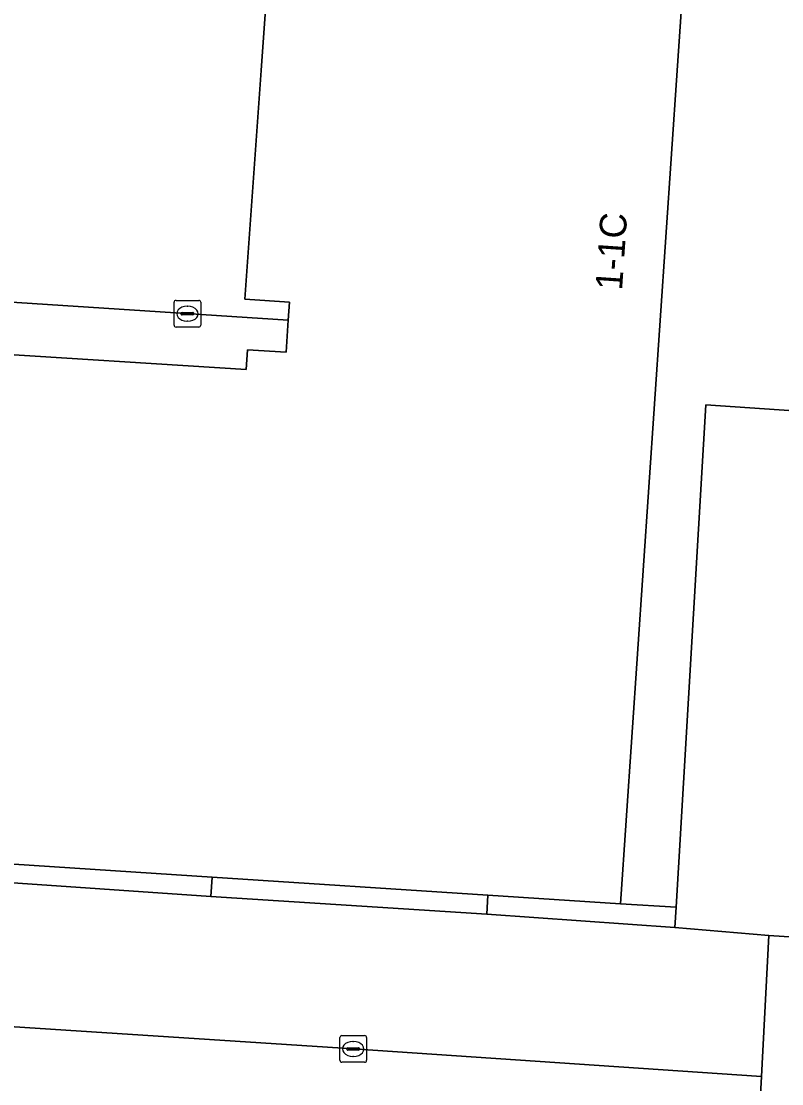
# Model space of a CAD drawing. Extents: x 161848 to 162726, y 385382 to 386521.
# Drawn here: x 161961.27 to 161989.78, y 385462.04 to 385501.84 of the extents above; entities that cross this region are included whole.
import ezdxf

# ---------------------------------------------------------------- set-up
doc = ezdxf.new("R2010")
doc.units = 0
for name, color, linetype in [('IMGEO_Kolk', 7, 'Continuous'), ('IMGEO_Pand', 7, 'Continuous'), ('IMGEO_Pand_nummerreeks', 7, 'Continuous'), ('IMGEO_Parkeervlak_open', 7, 'Continuous'), ('IMGEO_Rijbaan_lokaal_open', 7, 'Continuous'), ('IMGEO_Voetpad_open', 7, 'Continuous')]:
    doc.layers.add(name, color=color, linetype=linetype)

msp = doc.modelspace()

# ---------------------------------------------------------------- linework, layer by layer
at = {"layer": 'IMGEO_Kolk'}
for p, q in [((161967.077, 385491.384), (161967.929, 385491.384)), ((161967.002, 385490.458), (161967.002, 385491.31)), ((161967.49, 385491.164), (161967.515, 385491.164)), ((161968.003, 385491.31), (161968.003, 385490.458)), ((161967.261, 385490.878), (161967.261, 385490.89)), ((161967.699, 385490.841), (161967.301, 385490.841)), ((161967.304, 385490.927), (161967.702, 385490.927)), ((161967.513, 385490.604), (161967.488, 385490.604)), ((161967.745, 385490.89), (161967.745, 385490.878)), ((161967.929, 385490.384), (161967.077, 385490.384)), ((161973.219, 385462.914), (161973.219, 385463.766)), ((161973.294, 385463.84), (161974.146, 385463.84)), ((161973.707, 385463.62), (161973.732, 385463.62)), ((161974.22, 385463.766), (161974.22, 385462.914)), ((161973.478, 385463.334), (161973.478, 385463.346)), ((161973.916, 385463.297), (161973.518, 385463.297)), ((161973.521, 385463.383), (161973.919, 385463.383)), ((161973.962, 385463.346), (161973.962, 385463.334)), ((161974.146, 385462.84), (161973.294, 385462.84)), ((161973.73, 385463.06), (161973.705, 385463.06))]:
    msp.add_line(p, q, dxfattribs=at)
for points in [[(161967.077, 385491.384), (161967.929, 385491.384)], [(161967.002, 385490.458), (161967.002, 385491.31)], [(161968.003, 385491.31), (161968.003, 385490.458)], [(161967.929, 385490.384), (161967.077, 385490.384)], [(161973.219, 385462.914), (161973.219, 385463.766)], [(161973.294, 385463.84), (161974.146, 385463.84)], [(161974.22, 385463.766), (161974.22, 385462.914)], [(161974.146, 385462.84), (161973.294, 385462.84)]]:
    msp.add_lwpolyline(points, dxfattribs=at)
for centre, radius, start, end in [((161967.079, 385491.308), 0.0765, 91.552, 178.448), ((161967.079, 385491.308), 0.0765, 91.552, 178.448), ((161967.927, 385491.308), 0.0765, 1.552, 88.448), ((161967.927, 385491.308), 0.0765, 1.552, 88.448), ((161967.301, 385490.887), 0.0403, 85.8775, 175.7526), ((161967.298, 385490.877), 0.0366, 178.938, 274.7102), ((161967.702, 385490.884), 0.043, 264.8664, 352.4533), ((161967.706, 385490.889), 0.0386, 1.7309, 96.639), ((161967.079, 385490.46), 0.0765, 181.552, 268.448), ((161967.079, 385490.46), 0.0765, 181.552, 268.448), ((161967.927, 385490.46), 0.0765, 271.552, 358.448), ((161967.927, 385490.46), 0.0765, 271.552, 358.448), ((161973.296, 385463.764), 0.0765, 91.552, 178.448), ((161973.296, 385463.764), 0.0765, 91.552, 178.448), ((161974.144, 385463.764), 0.0765, 1.552, 88.448), ((161974.144, 385463.764), 0.0765, 1.552, 88.448), ((161973.518, 385463.343), 0.0403, 85.8775, 175.7526), ((161973.515, 385463.333), 0.0366, 178.938, 274.7102), ((161973.919, 385463.34), 0.043, 264.8664, 352.4533), ((161973.923, 385463.345), 0.0386, 1.7309, 96.639), ((161973.296, 385462.916), 0.0765, 181.552, 268.448), ((161973.296, 385462.916), 0.0765, 181.552, 268.448), ((161974.144, 385462.916), 0.0765, 271.552, 358.448), ((161974.144, 385462.916), 0.0765, 271.552, 358.448)]:
    msp.add_arc(centre, radius, start, end, dxfattribs=at)
for centre, major_axis, ratio, start_param, end_param in [((161967.489, 385490.884), (-0.387, 0.002), 0.722429, 4.712389, 7.853982), ((161967.514, 385490.884), (-0.39, 0.002), 0.717154, 1.570796, 4.712389), ((161973.706, 385463.34), (-0.387, 0.002), 0.722429, 4.712389, 7.853982), ((161973.731, 385463.34), (-0.39, 0.002), 0.717154, 1.570796, 4.712389)]:
    msp.add_ellipse(centre, major_axis=major_axis, ratio=ratio, start_param=start_param, end_param=end_param, dxfattribs=at)
at = {"layer": 'IMGEO_Pand'}
msp.add_lwpolyline([(161985.862, 385500), (161987.231, 385520.078), (161971.769, 385521.102), (161970.267, 385500), (161969.657, 385491.425), (161971.324, 385491.319), (161971.281, 385490.646), (161971.205, 385489.442), (161969.757, 385489.533), (161969.709, 385488.788), (161959.412, 385489.446), (161932.077, 385491.193), (161930.866, 385472.24), (161968.434, 385469.781), (161978.768, 385469.105), (161983.733, 385468.78)], close=True, dxfattribs=at)
at = {"layer": 'IMGEO_Parkeervlak_open'}
for points in [[(161996.406, 385521.282), (161993.387, 385521.503), (161991.476, 385521.643), (161961.383, 385523.654), (161960.165, 385502.421), (161960.031, 385500), (161959.557, 385491.4), (161971.281, 385490.646), (161971.324, 385491.319), (161969.657, 385491.425), (161970.267, 385500), (161971.769, 385521.102), (161987.231, 385520.078), (161985.862, 385500), (161983.733, 385468.78), (161985.826, 385468.657), (161986.931, 385487.464), (161994.084, 385486.988)], [(161989.304, 385467.593), (161985.781, 385467.89), (161978.722, 385468.391), (161968.387, 385469.051), (161930.191, 385471.68), (161931.448, 385491.214), (161932.013, 385500), (161932.035, 385500.475), (161926.302, 385500.859), (161926.246, 385500), (161924.082, 385466.568), (161973.719, 385463.339), (161989.02, 385462.302)], [(161994.084, 385486.988), (161986.931, 385487.464), (161985.826, 385468.657), (161985.781, 385467.89), (161989.304, 385467.593), (161992.755, 385467.369), (161993.484, 385478.14), (161993.732, 385481.801)]]:
    msp.add_lwpolyline(points, close=True, dxfattribs=at)
at = {"layer": 'IMGEO_Rijbaan_lokaal_open'}
msp.add_lwpolyline([(161989.02, 385462.302), (161973.719, 385463.339), (161924.082, 385466.568), (161926.246, 385500), (161926.302, 385500.859), (161921.48, 385501.182), (161920.322, 385501.259), (161920.255, 385500), (161916.98, 385450.354), (161916.773, 385447.176), (161920.699, 385446.942), (161927.586, 385446.469), (161982.306, 385442.712), (161982.6, 385442.692), (161987.941, 385442.31), (161988.372, 385450.247)], close=True, dxfattribs=at)
at = {"layer": 'IMGEO_Voetpad_open'}
for points in [[(161959.412, 385489.446), (161969.709, 385488.788), (161969.757, 385489.533), (161971.205, 385489.442), (161971.281, 385490.646), (161959.557, 385491.4)], [(161978.768, 385469.105), (161968.434, 385469.781), (161968.387, 385469.051), (161978.722, 385468.391)], [(161983.733, 385468.78), (161978.768, 385469.105), (161978.722, 385468.391), (161985.781, 385467.89), (161985.826, 385468.657)]]:
    msp.add_lwpolyline(points, close=True, dxfattribs=at)
for points in [[(161992.735, 385441.913), (161995.132, 385475.887), (161995.227, 385477.289), (161993.484, 385478.14), (161992.755, 385467.369), (161989.304, 385467.593), (161989.02, 385462.302), (161988.372, 385450.247), (161989.568, 385450.25), (161989.119, 385442.212), (161989.482, 385438.553), (161988.961, 385430.94), (161988.62, 385430.964), (161988.399, 385427.742), (161988.756, 385427.717), (161988.226, 385419.978), (161987.589, 385417.61), (161987.351, 385416.607), (161986.164, 385412.784)], [(161930.191, 385471.68), (161968.387, 385469.051), (161968.434, 385469.781), (161930.866, 385472.24)]]:
    msp.add_lwpolyline(points, dxfattribs=at)

# ---------------------------------------------------------------- texts
at = {"layer": 'IMGEO_Pand_nummerreeks'}
msp.add_text('1-1C', height=1, rotation=86.0984, dxfattribs=at).set_placement((161983.795, 385491.744))

doc.saveas('drawing.dxf')
